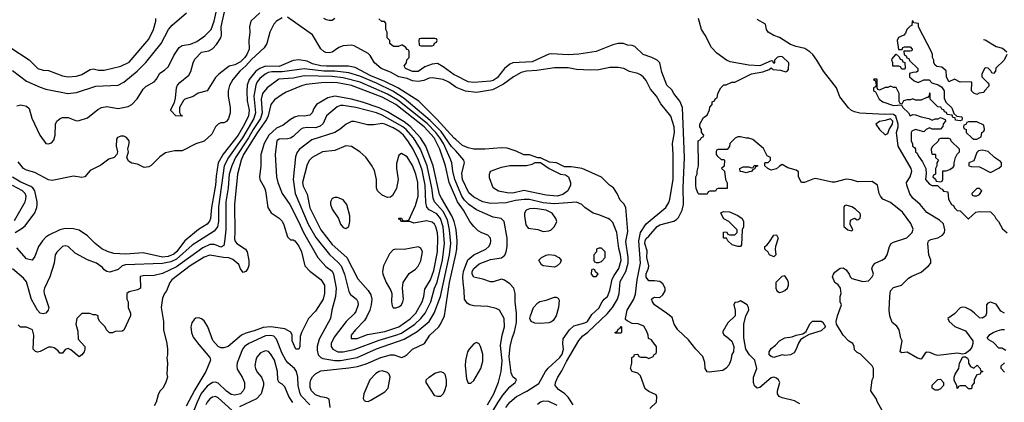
# Model space of a CAD drawing. Header units: inches. Extents: x 1793402 to 1900366, y 320852 to 470679.
# Tile 588 of 604: x 1876862 to 1883949, y 445928 to 448681. Entities that reach past the tile are written whole.
import ezdxf

# ---------------------------------------------------------------- set-up
doc = ezdxf.new("R2010")
doc.units = ezdxf.units.IN
doc.header["$MEASUREMENT"] = 0
doc.layers.add('B8474', color=7, linetype='Continuous')
doc.layers.add('B8484', color=7, linetype='Continuous')

msp = doc.modelspace()

# ---------------------------------------------------------------- linework, layer by layer
at = {"layer": 'B8474', "color": 4}
for points, elevation in [([(1876840.1, 448059.9), (1876870, 448067.7), (1876910, 448059.1), (1876930, 448041), (1876950, 447972), (1877006, 447850), (1877050, 447791), (1877070, 447786.8), (1877090, 447796), (1877106.3, 447813.7), (1877116, 447850), (1877119.3, 447930), (1877129.2, 447950), (1877154, 447970), (1877170, 447977.1), (1877210, 447977.1), (1877270, 447954), (1877290, 447954.8), (1877350, 447974.8), (1877425.1, 448034.9), (1877451.2, 448048.8), (1877490, 448055.3), (1877570, 448042), (1877643.3, 448056.7), (1877669.6, 448070.4), (1877708.1, 448111.9), (1877750, 448182), (1877770, 448200.5), (1877830, 448233.4), (1877846.7, 448253.3), (1877870, 448295.5), (1877902.9, 448317.1), (1877930, 448342.8), (1877948.2, 448371.8), (1877970, 448424), (1878010, 448480.7), (1878030, 448496.3), (1878090, 448505.5), (1878135.8, 448524.2), (1878194.5, 448565.5), (1878240.9, 448610), (1878260.5, 448670), (1878293.3, 448810)], 256), ([(1878590, 448729.3), (1878524.7, 448670), (1878516, 448630), (1878518.8, 448590), (1878510.7, 448530), (1878512.7, 448470), (1878497, 448430), (1878482.4, 448410), (1878450, 448378.4), (1878410, 448357), (1878370, 448346.6), (1878294, 448290), (1878270, 448264), (1878210.5, 448169.5), (1878147.1, 448152.9), (1878110, 448129), (1878051.1, 448108.9), (1878039.6, 448100.4), (1878012, 448050), (1878012.7, 448012.7), (1878018, 447998), (1878032, 447990), (1878030, 447986), (1877986, 447990), (1877948, 448030), (1877975.3, 448084.7), (1877983.1, 448116.9), (1877989.3, 448190), (1877997.2, 448210), (1878014, 448230), (1878078.6, 448281.4), (1878092.5, 448307.5), (1878109.3, 448370), (1878122.7, 448397.3), (1878170, 448447.7), (1878222, 448458), (1878249.6, 448470.4), (1878278.3, 448501.7), (1878309.4, 448550), (1878313.3, 448570), (1878311.2, 448630), (1878340.6, 448759.4)], 252), ([(1876798.4, 448478.4), (1876930, 448391), (1876992, 448330), (1877030, 448318.8), (1877070, 448314.8), (1877170, 448277.3), (1877210, 448270.8), (1877270, 448274.8), (1877310, 448287.3), (1877370, 448322.8), (1877390, 448326.8), (1877430, 448318.8), (1877470, 448318.8), (1877590, 448346.8), (1877650, 448374.8), (1877790, 448541), (1877824, 448610), (1877842, 448670), (1877842, 448690)], 268), ([(1876810, 448314.8), (1876910, 448238), (1877010, 448195.5), (1877050, 448182), (1877209.1, 448150.9), (1877270, 448156.3), (1877410, 448203), (1877569.6, 448210.4), (1877610, 448230.6), (1877706.6, 448310), (1877770, 448374), (1877879.5, 448510), (1877932.3, 448610), (1877959.3, 448640.7), (1878062, 448730)], 264), ([(1878750, 448695.3), (1878710.7, 448669.3), (1878690.7, 448649.3), (1878662.8, 448590), (1878640.5, 448510), (1878621.4, 448478.6), (1878530, 448394.7), (1878490, 448349.7), (1878446.7, 448310), (1878394.9, 448250), (1878372.1, 448207.9), (1878362, 448170), (1878362, 448130), (1878376, 448050), (1878376, 448010), (1878364.7, 447970), (1878350, 447948), (1878330, 447938), (1878310, 447938), (1878290, 447928), (1878272, 447910), (1878243.6, 447856.4), (1878190, 447806), (1878130, 447788.7), (1878030, 447738), (1877976.4, 447736.4), (1877910, 447722), (1877870, 447695.3), (1877807.9, 447632.1), (1877790, 447621.2), (1877756.5, 447616.5), (1877710, 447640.9), (1877667.6, 447647.6), (1877643.6, 447663.6), (1877633.2, 447690), (1877644, 447730), (1877639, 447750), (1877648.7, 447790), (1877648.7, 447810), (1877630, 447833.2), (1877610, 447844), (1877590, 447844), (1877566.4, 447833.6), (1877558, 447822), (1877556, 447770), (1877564.7, 447730), (1877562, 447710), (1877542, 447690), (1877503.5, 447676.5), (1877445.4, 447634.6), (1877370, 447595.3), (1877330.7, 447549.3), (1877310, 447545.2), (1877250, 447555.1), (1877096.4, 447523.6), (1877070, 447528.2), (1876970, 447580.5), (1876910, 447598), (1876889.6, 447610), (1876850, 447657)], 256), ([(1880000, 448196.5), (1879950, 448231.6), (1879910, 448251.6), (1879830, 448262), (1879810, 448259.5), (1879770, 448242.4), (1879730, 448235.8), (1879690, 448240.4), (1879650, 448257.3), (1879589.8, 448269.8), (1879530, 448304), (1879463.7, 448330), (1879414.5, 448370), (1879383.5, 448423.5), (1879370, 448438), (1879270, 448493.6), (1879250, 448497.6), (1879190, 448494), (1879159, 448481), (1879110, 448447.6), (1879090, 448441.6), (1879065.3, 448445.3), (1879050, 448452.3), (1879030, 448472.3), (1878970, 448572.7), (1878790, 448698)], 256), ([(1879131.1, 448688.9), (1879110, 448675.3), (1879090, 448675.3), (1879070, 448679), (1879050, 448689.2)], 252), ([(1880000, 448278.7), (1879990, 448283.6), (1879910, 448342.7), (1879870, 448365.2), (1879830, 448361.2), (1879778, 448342), (1879730, 448307), (1879690, 448307), (1879638, 448330), (1879628, 448350), (1879646, 448370), (1879647.3, 448392.7), (1879666, 448410), (1879666, 448450), (1879662, 448462), (1879650, 448466), (1879640.4, 448480.4), (1879616.4, 448496.4), (1879610, 448498), (1879587.3, 448487.3), (1879552.7, 448487.3), (1879526, 448510), (1879526, 448530), (1879506, 448550), (1879506, 448590), (1879498, 448610), (1879496.4, 448656.4), (1879487.3, 448667.3), (1879468.4, 448668.4), (1879447.3, 448687.3)], 252), ([(1880000, 447736.2), (1879970, 447769.6), (1879895.8, 447875.8), (1879816.7, 447956.7), (1879630, 448113.3), (1879547.8, 448167.8), (1879430, 448224.8), (1879310, 448274.8), (1879230, 448299.3), (1879130.7, 448310.7), (1879050, 448311.6), (1878910, 448328.4), (1878750, 448305.3), (1878675.3, 448304.8), (1878650, 448300.5), (1878627.7, 448290), (1878590, 448258), (1878570, 448232.7), (1878560.3, 448210), (1878547.6, 448130), (1878559.6, 448010), (1878547.9, 447970), (1878466, 447830), (1878364, 447690), (1878332.9, 447630), (1878293.3, 447333.3), (1878293.1, 447230), (1878286.4, 447190), (1878261.3, 447158.7), (1878102.2, 447057.8), (1877990, 446956.8), (1877950, 446938.2), (1877890, 446926.9), (1877622, 446918), (1877598, 446910), (1877570, 446884), (1877510, 446864), (1877490, 446868.7), (1877470, 446882), (1877457.5, 446897.5), (1877415.3, 446930), (1877350, 446953.2), (1877261.5, 447001.5), (1877210, 447048.7), (1877190, 447054), (1877170, 447048), (1877130, 447008), (1877118, 446990), (1877110.8, 446930), (1877078.8, 446830), (1877041, 446750), (1877036, 446730), (1877038.8, 446710), (1877070.5, 446610), (1877067.3, 446590), (1877050, 446569.4), (1877030, 446563.7), (1877010, 446569.2), (1876989.2, 446590), (1876947.5, 446667.5), (1876910, 446795.3), (1876890, 446822), (1876810, 446888.7)], 268), ([(1880000, 447818.7), (1879990, 447827.3), (1879864.8, 447964.8), (1879734.5, 448094.5), (1879583.6, 448190), (1879490, 448237.1), (1879390, 448278), (1879275.8, 448335.8), (1879227.2, 448347.3), (1879070, 448346.2), (1879030, 448349.8), (1878970, 448364.4), (1878930, 448381.3), (1878870, 448392), (1878830, 448387.8), (1878730, 448344.5), (1878630, 448346.2), (1878590, 448329.7), (1878560.3, 448310), (1878513.1, 448250), (1878498.9, 448210), (1878495.8, 448164.2), (1878498, 448098), (1878512.6, 448030), (1878509.1, 447990), (1878480.2, 447930), (1878433.8, 447850), (1878326.2, 447713.8), (1878290.2, 447649.8), (1878274.6, 447554.6), (1878270.2, 447490), (1878242.8, 447330), (1878234.9, 447250), (1878228.8, 447231.2), (1878210.2, 447209.8), (1878149, 447171), (1878050.2, 447089.8), (1877990, 447011.5), (1877970, 446994.3), (1877930, 446976), (1877890, 446972.1), (1877750, 447002.4), (1877625.1, 446994.9), (1877539.3, 446999.3), (1877492.8, 447012.8), (1877453.3, 447033.3), (1877404, 447070), (1877350, 447125.2), (1877290, 447166), (1877250, 447175.1), (1877190, 447178), (1877150, 447169.4), (1877071, 447130), (1877050, 447115.1), (1877024.9, 447090), (1876997.3, 447050), (1876970, 446978), (1876950.5, 446949.5), (1876910, 446961.2), (1876840.2, 447040.2)], 264), ([(1880000, 447515.3), (1879993.7, 447530), (1879978.5, 447590), (1879971.3, 447650), (1879961.1, 447681.1), (1879910.9, 447790), (1879886.6, 447830), (1879857.6, 447870), (1879794.7, 447934.7), (1879582.3, 448102.3), (1879510, 448145.8), (1879312.1, 448232.1), (1879190, 448263.5), (1879110, 448272.8), (1878910, 448276.4), (1878830, 448260.5), (1878726.6, 448253.4), (1878644, 448190), (1878610.3, 448149.7), (1878598.9, 448110), (1878606.7, 448010), (1878593.8, 447970), (1878541.8, 447890), (1878509.1, 447830), (1878413.8, 447690), (1878387.4, 447630), (1878369, 447570), (1878361.5, 447470), (1878346.5, 447370), (1878344.6, 447170), (1878336.7, 447083.3), (1878330, 447055.3), (1878310, 447044.5), (1878263.6, 447063.6), (1878230, 447064.2), (1878181, 447039), (1877990, 446903.5), (1877890, 446854), (1877830, 446839.5), (1877750, 446837.2), (1877728, 446832), (1877731, 446749), (1877710, 446738), (1877650, 446722), (1877632, 446710), (1877632, 446670), (1877642, 446650), (1877642, 446610), (1877658, 446570), (1877658, 446550), (1877610, 446446), (1877599.6, 446440.4), (1877550, 446438), (1877530, 446428), (1877508.4, 446428.4), (1877486, 446450), (1877478, 446470), (1877438, 446510), (1877426, 446530), (1877426, 446550), (1877410, 446558), (1877390, 446558), (1877367.3, 446567.3), (1877310, 446566), (1877274, 446530), (1877264.7, 446490), (1877279.8, 446439.8), (1877282.8, 446382.8), (1877331.3, 446330), (1877331.3, 446310), (1877324.7, 446290), (1877310, 446268.7), (1877290, 446255.3), (1877230, 446306), (1877210, 446315.3), (1877190, 446308.7), (1877170, 446282), (1877150, 446282), (1877138, 446298), (1877110, 446319), (1877090, 446325.2), (1877070, 446325.2), (1877010, 446294), (1876989.2, 446289.2), (1876974.6, 446294.6), (1876958, 446310), (1876964, 446410), (1876954, 446450), (1876910, 446468.7), (1876868.4, 446468.4), (1876850, 446486)], 272), ([(1880000, 447398.8), (1879952.1, 447510), (1879925.3, 447630), (1879886.2, 447750), (1879843.9, 447830), (1879772.4, 447910), (1879568, 448070), (1879470, 448123.5), (1879250, 448206.2), (1879150, 448227.4), (1879110, 448229.8), (1879032.7, 448227.3), (1878924.6, 448215.4), (1878890, 448205.6), (1878779.9, 448160.1), (1878750, 448143.7), (1878696.1, 448103.9), (1878668.5, 448071.5), (1878650.3, 447990), (1878637.7, 447962.3), (1878570, 447866.3), (1878472.4, 447710), (1878455.6, 447670), (1878430.3, 447569.7), (1878408.6, 447351.4), (1878410.4, 447150), (1878407, 447107), (1878410.6, 447090), (1878424, 447070), (1878486, 447030), (1878498.8, 447010), (1878511.1, 446948.9), (1878511.1, 446911.1), (1878504.7, 446890), (1878490, 446868), (1878470, 446862), (1878450, 446888), (1878438.6, 446918.6), (1878396.3, 446956.3), (1878367.8, 446967.8), (1878329.7, 446969.7), (1878230, 446987.3), (1878190, 446973.3), (1878088, 446910), (1877955.5, 446810), (1877942, 446790), (1877918.8, 446730), (1877902.8, 446710), (1877890, 446678), (1877880.7, 446610), (1877896, 446510), (1877896, 446450), (1877921, 446350), (1877926, 446310), (1877926, 446270), (1877921, 446250), (1877924.7, 446210), (1877921, 446130), (1877924.7, 446110), (1877910, 446066), (1877891.3, 446030), (1877871.1, 446008.9), (1877858, 445982), (1877844.7, 445930), (1877830, 445902)], 276), ([(1880000, 447181.5), (1879988.6, 447230), (1879973.1, 447270), (1879896.6, 447396.6), (1879884.2, 447424.2), (1879837.6, 447630), (1879784.2, 447770), (1879747.2, 447830), (1879672.1, 447912.1), (1879630, 447944.8), (1879510, 448018.7), (1879450, 448047.7), (1879330, 448088.6), (1879250, 448108.5), (1879130, 448129.7), (1879080.6, 448119.4), (1878998.8, 448070), (1878978.8, 448041.2), (1878966, 448010), (1878950, 447994), (1878910, 447986.6), (1878870, 447989.4), (1878839.9, 447980.1), (1878810, 447963.7), (1878757.2, 447922.8), (1878710, 447899.7), (1878656, 447850), (1878622.4, 447790), (1878598, 447710), (1878596.3, 447630), (1878587.3, 447550), (1878590.7, 447530), (1878624, 447470), (1878630.6, 447450), (1878646.8, 447330), (1878670.6, 447290.6), (1878730, 447254), (1878750, 447230.8), (1878763.7, 447203.7), (1878790, 447118), (1878810, 447098), (1878830, 447098), (1878842, 447090), (1878870, 447051.3), (1878890.7, 447010), (1878914, 446910), (1878950, 446870.7), (1879030, 446810.8), (1879056.3, 446770), (1879054.9, 446710), (1879045.5, 446670), (1878990, 446584), (1878941, 446530), (1878891, 446430), (1878879.6, 446400.4), (1878878, 446330), (1878871, 446310), (1878849.2, 446310), (1878824, 446370), (1878822, 446410), (1878812.5, 446432.5), (1878770, 446457.2), (1878670, 446471.1), (1878613.9, 446466.1), (1878550, 446442), (1878490, 446426), (1878459.1, 446410), (1878361, 446330), (1878330, 446319.3), (1878310, 446319), (1878290, 446328.7), (1878251.9, 446371.9), (1878216.2, 446470), (1878190, 446515.1), (1878170, 446529.3), (1878150, 446536), (1878130, 446532.7), (1878116.7, 446523.3), (1878099.9, 446500.1), (1878092.7, 446470), (1878098.4, 446430), (1878110, 446396), (1878150, 446342.8), (1878230.7, 446250.7), (1878234.8, 446230), (1878202, 446150), (1878121.8, 446018.2), (1878059.3, 445900.7)], 284), ([(1876829.5, 447150), (1876880.1, 447179.9), (1876901.4, 447198.6), (1876969.6, 447290.4), (1876985.1, 447330), (1876987.6, 447350), (1876987.6, 447370), (1876969.6, 447450), (1876957, 447470), (1876941.5, 447481.5), (1876870, 447511.1), (1876810, 447548.3)], 264), ([(1876823.6, 447236.4), (1876900.9, 447370), (1876907, 447390), (1876907.3, 447410), (1876900.7, 447430), (1876880.9, 447450), (1876810, 447487.6)], 268), ([(1879096, 445890), (1879088.7, 445950), (1879070, 445959.3), (1879030, 445967), (1878990, 445982), (1878960.9, 446010), (1878953.4, 446033.4), (1878951.8, 446070), (1878956.2, 446090), (1878968.1, 446111.9), (1878990, 446134), (1879030, 446155.5), (1879230, 446174.9), (1879293.9, 446186.1), (1879356.1, 446203.9), (1879462, 446250), (1879530, 446270.5), (1879554, 446270), (1879610, 446251.3), (1879630, 446258), (1879650, 446271.3), (1879690, 446311), (1879775.3, 446350), (1879812.7, 446410), (1879877.6, 446470), (1879891.5, 446490), (1879918.7, 446550), (1879956.4, 446790), (1880000, 446990.5)], 284), ([(1878950, 445909.4), (1878891.1, 445971.1), (1878880.7, 445990), (1878867, 446050), (1878864.5, 446110), (1878855.1, 446150), (1878839.3, 446170), (1878791.3, 446211.3), (1878778, 446230), (1878750, 446279), (1878710, 446381.2), (1878690, 446403.7), (1878670, 446409.6), (1878630, 446405.6), (1878510, 446352), (1878480.7, 446330), (1878464.9, 446310), (1878428, 446212), (1878424, 446190), (1878425.8, 446165.8), (1878464, 446110), (1878479.1, 446070), (1878479.1, 446030), (1878470.7, 446010), (1878450.8, 445990), (1878410, 445979.5), (1878384.9, 445984.9), (1878350, 446007), (1878290, 446066.6), (1878272, 446072), (1878250, 446069.5), (1878210, 446043.7), (1878168.2, 445991.8), (1878138.7, 445930), (1878090.4, 445810)], 288), ([(1878827.5, 445927.5), (1878799.6, 445970), (1878770, 446039), (1878750, 446059), (1878728.7, 446070), (1878719, 446090), (1878718, 446150), (1878695.1, 446230), (1878670, 446274), (1878653.6, 446293.6), (1878630, 446299.3), (1878595.2, 446284.8), (1878568.4, 446251.6), (1878560.5, 446230), (1878553.4, 446190), (1878558, 446170), (1878570, 446146), (1878601, 446110), (1878616, 446070), (1878616, 446050), (1878598.8, 445990), (1878566.2, 445953.8), (1878444.7, 445895.3)], 292), ([(1878390, 445868.7), (1878290, 445960.9), (1878270, 445969.3), (1878250, 445966), (1878230, 445952.7), (1878210, 445929), (1878202.4, 445910)], 292)]:
    msp.add_lwpolyline(points, dxfattribs=dict(at, elevation=elevation))
for points, elevation in [([(1879850, 448546), (1879750, 448546), (1879738, 448542), (1879734, 448530), (1879738, 448498), (1879750, 448494), (1879830, 448494), (1879842, 448498), (1879847.3, 448512.7), (1879862, 448518), (1879866, 448530), (1879862, 448542)], 252), ([(1879190, 448064.2), (1879170, 448062.9), (1879147.1, 448052.9), (1879071, 447990), (1879046.9, 447933.1), (1879024.8, 447915.2), (1878990, 447903.5), (1878930, 447905.6), (1878900.3, 447899.7), (1878882.8, 447890), (1878830, 447841.2), (1878810, 447829.2), (1878790, 447822.7), (1878730, 447821.2), (1878711.3, 447810), (1878699.3, 447710), (1878710.6, 447550.6), (1878720.7, 447510), (1878750.6, 447430.6), (1878805.5, 447350), (1878868.4, 447230), (1878903.7, 447150), (1879008, 446970), (1879066, 446906), (1879110, 446870.7), (1879119.3, 446850), (1879138.4, 446750), (1879134.9, 446690), (1879107.7, 446590), (1879099.1, 446530), (1879018, 446382), (1879003, 446330), (1879003.4, 446303.4), (1879010.7, 446270), (1879030, 446250.7), (1879043.9, 446243.9), (1879130, 446228.7), (1879170, 446228.9), (1879290, 446250.3), (1879430, 446311.7), (1879630, 446382), (1879723.5, 446436.5), (1879809.6, 446510), (1879844.2, 446570), (1879889.8, 446690.2), (1879955.3, 446990), (1879965.3, 447070), (1879956.4, 447170), (1879940, 447240), (1879910, 447300.5), (1879846.3, 447370), (1879837.2, 447397.3), (1879828.6, 447470), (1879795, 447630), (1879747.1, 447750), (1879697.2, 447830), (1879644, 447890), (1879619.7, 447910), (1879470, 447994.8), (1879430, 448009.6), (1879282, 448050)], 288), ([(1879270, 447949.3), (1879250, 447949), (1879210.7, 447929.3), (1879167.9, 447892.1), (1879130.5, 447869.5), (1878964.7, 447815.3), (1878872.3, 447747.7), (1878856.1, 447723.9), (1878846.6, 447693.4), (1878830.3, 447530), (1878844.9, 447430), (1878938.7, 447210), (1878993.6, 447113.6), (1879091.4, 446991.4), (1879154.8, 446934.8), (1879174.4, 446910), (1879199.5, 446850), (1879230, 446724.7), (1879243.8, 446703.8), (1879284.7, 446670), (1879294.8, 446650), (1879298.8, 446630), (1879282, 446582), (1879270, 446564), (1879210.4, 446509.7), (1879124.2, 446395.8), (1879103.8, 446350), (1879103, 446330), (1879114.8, 446310), (1879152.3, 446292.3), (1879190.4, 446290.4), (1879270, 446307.2), (1879450, 446376), (1879569.2, 446410), (1879610, 446426.5), (1879705.1, 446490), (1879750, 446530.4), (1879780.5, 446570), (1879820.5, 446650), (1879848.3, 446750), (1879867, 446793), (1879904.5, 446950), (1879919.8, 447070), (1879910.8, 447190), (1879889.7, 447250), (1879863.3, 447283.3), (1879810, 447311.8), (1879791.2, 447331.2), (1879784.4, 447364.4), (1879779.2, 447490), (1879758.2, 447598.2), (1879732.4, 447670), (1879694.7, 447750), (1879655.8, 447810), (1879623, 447850), (1879590, 447878.9), (1879550, 447904), (1879490, 447929.7), (1879470, 447933), (1879410, 447925.1), (1879364.8, 447924.8)], 292), ([(1879210, 447772.3), (1879130, 447739.3), (1879042, 447730), (1878966, 447690), (1878946.8, 447670), (1878930, 447638), (1878897.1, 447510), (1878902.9, 447482.9), (1878930, 447424.7), (1878950, 447326.8), (1879028.5, 447170), (1879110, 447063.8), (1879215.5, 446970), (1879295.3, 446815.3), (1879370, 446733.4), (1879390, 446701), (1879397, 446670), (1879392.2, 446630), (1879381.3, 446590), (1879359, 446541), (1879343.1, 446516.9), (1879278.8, 446450), (1879246.8, 446410), (1879247.5, 446387.5), (1879290, 446388), (1879364.7, 446415.3), (1879490, 446436.9), (1879589.8, 446470.2), (1879671.5, 446528.5), (1879712.8, 446570), (1879759.7, 446650), (1879770.9, 446689.1), (1879776.9, 446743.1), (1879818.9, 446810), (1879843.6, 446876.4), (1879869.8, 447010), (1879872.1, 447112.1), (1879868.4, 447148.5), (1879857.4, 447190), (1879847, 447210), (1879830, 447225.1), (1879790, 447233.6), (1879698, 447218), (1879670, 447228), (1879610, 447228), (1879602, 447242), (1879590, 447246), (1879590, 447252), (1879610, 447252), (1879618, 447238), (1879630, 447234), (1879662, 447238), (1879710, 447344.7), (1879729.7, 447410), (1879726.3, 447510), (1879712.8, 447570), (1879690, 447632.7), (1879650, 447694), (1879610, 447718), (1879590, 447706), (1879574.4, 447645.6), (1879574, 447610), (1879585.5, 447530), (1879573.5, 447466.5), (1879544.5, 447415.5), (1879530, 447404), (1879510, 447401.2), (1879470, 447417.2), (1879437.2, 447450), (1879429.4, 447470), (1879429.3, 447530), (1879414.8, 447594.8), (1879393.8, 447633.8), (1879351.9, 447691.9), (1879309, 447730), (1879250, 447769.3)], 296), ([(1879150, 447401.2), (1879130, 447401.2), (1879110, 447393.2), (1879098.8, 447370), (1879098.8, 447350), (1879110, 447318), (1879156, 447250), (1879171.3, 447210), (1879190, 447186), (1879210, 447178), (1879230, 447192), (1879237.2, 447230), (1879237.2, 447270), (1879215.1, 447350), (1879190, 447384), (1879178, 447390)], 304), ([(1879730, 447046.6), (1879630, 447027.6), (1879570, 447029.4), (1879550, 447025.2), (1879523.8, 446996.2), (1879480.5, 446910), (1879472.7, 446870), (1879476.4, 446850), (1879498.4, 446790), (1879532.3, 446732.3), (1879539.1, 446710), (1879537.1, 446650), (1879541.6, 446621.6), (1879550, 446606.8), (1879570, 446607.3), (1879590, 446614), (1879609.2, 446630), (1879619.5, 446650), (1879623.7, 446670), (1879616.2, 446750), (1879622, 446790), (1879666.1, 446853.9), (1879710, 446886.4), (1879730, 446908), (1879750, 446946), (1879760.7, 447010), (1879750, 447037.2)], 304), ([(1879470, 446154), (1879450, 446149.3), (1879424.7, 446135.3), (1879382, 446090), (1879339.1, 445990), (1879334.8, 445954.8), (1879341.4, 445941.4), (1879350, 445936), (1879370, 445934.8), (1879390, 445944), (1879490, 446002.8), (1879512.7, 446030), (1879529, 446110), (1879522, 446130), (1879510, 446142)], 284), ([(1879869, 445969), (1879850, 445975.3), (1879788, 446070), (1879788, 446090), (1879808.7, 446110), (1879850, 446138.8), (1879890, 446150.7), (1879910, 446142.8), (1879920.7, 446130), (1879930.4, 446090), (1879930.3, 446049.7), (1879919.3, 446010), (1879910, 445989.2), (1879890, 445969.3)], 276)]:
    msp.add_lwpolyline(points, close=True, dxfattribs=dict(at, elevation=elevation))
at = {"layer": 'B8484', "color": 4}
for points, elevation in [([(1883068.4, 445868.4), (1883033.6, 445933.6), (1883029, 445950), (1882989, 446010), (1882998, 446090), (1883006, 446110), (1883008, 446170), (1882998, 446190), (1882914.6, 446274.6), (1882890, 446286), (1882870, 446306), (1882868, 446330), (1882858, 446350), (1882828.9, 446368.9), (1882788, 446410), (1882742, 446490), (1882739, 446510), (1882748.7, 446550), (1882778, 446630), (1882768, 446650), (1882768.4, 446688.4), (1882774, 446710), (1882769, 446750), (1882753.2, 446773.2), (1882729, 446790), (1882713.2, 446830), (1882719, 446850), (1882730, 446864.7), (1882766.8, 446893.2), (1882790, 446896), (1882810, 446882), (1882831, 446850), (1882838, 446830), (1882850, 446818), (1882930, 446796), (1882970, 446802), (1882998, 446830), (1883008, 446850), (1882995.3, 446890), (1883002, 446910), (1883018, 446930), (1883068, 446950), (1883090, 446964.7), (1883105.2, 446990), (1883122.7, 447050), (1883134, 447070), (1883150, 447080.7), (1883247.5, 447112.5), (1883285.2, 447150), (1883293.2, 447173.2), (1883275.5, 447215.5), (1883216.9, 447296.9), (1883130, 447366), (1883075.3, 447390), (1883058, 447410), (1883048, 447430), (1883035.3, 447490), (1882996.5, 447516.5), (1882893.6, 447513.6), (1882849.3, 447529.3), (1882810, 447532.7), (1882730, 447512.3), (1882710, 447512.3), (1882590, 447537.2), (1882570, 447534), (1882510, 447508.7), (1882490, 447509), (1882468, 447550), (1882467.3, 447587.3), (1882450, 447598), (1882390, 447615.3), (1882350, 447638), (1882330, 447628), (1882310, 447608.7), (1882290, 447602), (1882270, 447598), (1882246, 447610), (1882226, 447630), (1882226, 447650), (1882230, 447654), (1882250, 447654), (1882258, 447662), (1882266, 447670), (1882266, 447690), (1882242, 447702), (1882214.6, 447754.6), (1882138, 447818), (1882110, 447828.7), (1882090, 447829), (1882050, 447839), (1882030, 447839), (1882010.9, 447829.1), (1881974, 447790), (1881971.3, 447768.7), (1881952.7, 447747.3), (1881890, 447746), (1881878, 447742), (1881874, 447730), (1881874, 447710), (1881882, 447702), (1881910, 447674), (1881930, 447674), (1881934, 447670), (1881932, 447628), (1881914, 447610), (1881934, 447590), (1881942, 447530), (1881952.7, 447507.3), (1881952.7, 447467.3), (1881890, 447466), (1881878, 447462), (1881870, 447446), (1881830, 447446), (1881818, 447442), (1881810, 447426), (1881750, 447426), (1881746, 447430), (1881730, 447466), (1881729, 447490), (1881729.3, 447550.7), (1881738, 447570), (1881738, 447590), (1881748.7, 447630), (1881746, 447810), (1881762, 447818), (1881770, 447834), (1881782, 447838), (1881786, 447850), (1881768.4, 447868.4), (1881768, 447890), (1881758, 447910), (1881758, 447930), (1881783.1, 447976.9), (1881810, 447994), (1881827.3, 448032.7), (1881828.4, 448051.6), (1881846, 448070), (1881846, 448090), (1881862, 448098), (1881870, 448114), (1881882, 448118), (1881886, 448150), (1881908, 448190), (1881930, 448212), (1881947.3, 448212.7), (1881988.4, 448231.6), (1882010, 448232), (1882130, 448292), (1882210, 448304.7), (1882256.4, 448323.6), (1882270, 448334), (1882283.6, 448323.6), (1882336.9, 448316.9), (1882375.3, 448304.7), (1882386, 448310), (1882396.4, 448323.6), (1882398, 448370), (1882353.2, 448413.2), (1882330, 448415.3), (1882314, 448410), (1882294, 448390), (1882294, 448370), (1882290, 448366), (1882282, 448382), (1882270, 448386), (1882190, 448348), (1882110, 448353.2), (1881976.6, 448376.6), (1881950, 448389.2), (1881879.3, 448439.3), (1881841.5, 448481.5), (1881796, 448570), (1881769.6, 448609.6), (1881746.6, 448690)], 248), ([(1883948.9, 446568.9), (1883924.1, 446584.1), (1883890, 446634), (1883850, 446648.7), (1883830, 446642), (1883821, 446630), (1883820.7, 446570), (1883813.2, 446546.8), (1883790, 446534), (1883770, 446535.3), (1883735.3, 446570), (1883708, 446590), (1883670, 446609), (1883647.3, 446612.7), (1883630, 446608.7), (1883590, 446564), (1883542, 446530), (1883551.3, 446510), (1883592.8, 446472.8), (1883670, 446442.8), (1883721, 446370), (1883722.8, 446350), (1883715.9, 446324.1), (1883699.1, 446300.9), (1883670, 446278), (1883650, 446275.3), (1883610, 446282.7), (1883470, 446264), (1883450, 446268.7), (1883412.7, 446287.3), (1883390, 446288), (1883379.6, 446280.4), (1883350, 446238), (1883324.7, 446244.7), (1883250, 446288.7), (1883210, 446284), (1883198, 446290), (1883214, 446370), (1883204, 446390), (1883192.3, 446450), (1883175.6, 446475.6), (1883141, 446501), (1883125.1, 446550), (1883120.7, 446590), (1883123.6, 446690), (1883129.6, 446730), (1883150, 446753.4), (1883208.7, 446770), (1883259.3, 446820.7), (1883284.1, 446835.9), (1883350, 446864), (1883404, 446910), (1883419, 446930), (1883419, 446950), (1883406, 446990), (1883397.2, 447070), (1883402, 447090), (1883420.2, 447099.8), (1883470, 447110.8), (1883504, 447130), (1883518.4, 447150), (1883521.6, 447170), (1883510, 447212.7), (1883482, 447238), (1883390, 447292.7), (1883342, 447350), (1883290, 447397), (1883268.6, 447428.6), (1883246, 447490), (1883244.2, 447510), (1883271, 447550), (1883282.4, 447590), (1883277.8, 447610), (1883185.6, 447770), (1883172.2, 447870), (1883183.7, 447910), (1883184.1, 447930), (1883167, 447987), (1883150, 447999.2), (1883130, 448001.4), (1883090, 447997.8), (1882908.3, 448008.3), (1882870, 448018), (1882848.7, 448028.7), (1882827.6, 448047.6), (1882764.9, 448124.9), (1882741.1, 448190), (1882646.6, 448310), (1882599.5, 448390), (1882569.5, 448430), (1882549.7, 448449.7), (1882512.5, 448472.5), (1882450, 448487.6), (1882410, 448502.9), (1882330, 448552.3), (1882290, 448566), (1882249, 448590), (1882236, 448610), (1882228.9, 448648.9), (1882170, 448682)], 244), ([(1883966, 448430), (1883948, 448390), (1883887.3, 448332.7), (1883886, 448310), (1883870, 448294), (1883858, 448298), (1883852.7, 448312.7), (1883832.7, 448332.7), (1883810, 448334), (1883806, 448330), (1883788, 448290), (1883788, 448270), (1883830, 448226), (1883836.4, 448216.4), (1883836.4, 448203.6), (1883806, 448170), (1883802, 448158), (1883768.4, 448151.6), (1883750, 448142), (1883730, 448152), (1883712, 448170), (1883714, 448230), (1883710, 448234), (1883631.6, 448231.6), (1883590, 448252), (1883550, 448234), (1883532, 448270), (1883530, 448314), (1883499.6, 448339.6), (1883463.6, 448343.6), (1883450, 448354), (1883442, 448370), (1883442, 448390), (1883432, 448410), (1883432, 448430), (1883424.7, 448450), (1883332, 448630), (1883330, 448654), (1883298, 448658), (1883290, 448672), (1883286, 448670), (1883282, 448638), (1883270, 448634), (1883246, 448610), (1883236.4, 448583.6), (1883226, 448570), (1883187.3, 448552.7), (1883178, 448530), (1883187.3, 448467.3), (1883214, 448466), (1883218, 448482), (1883230, 448486), (1883270, 448486), (1883286, 448470), (1883282, 448458), (1883270, 448454), (1883226, 448454), (1883227.3, 448427.3), (1883242, 448422), (1883247.3, 448407.3), (1883262, 448402), (1883267.3, 448387.3), (1883326, 448330), (1883326, 448310), (1883316.4, 448303.6), (1883290, 448302), (1883267.3, 448292.7), (1883266, 448270), (1883300.2, 448240.2), (1883329, 448229), (1883370, 448248), (1883407.3, 448247.3), (1883427.3, 448227.3), (1883472.9, 448212.9), (1883497.2, 448197.2), (1883515.3, 448170), (1883516.4, 448116.4), (1883527.3, 448087.3), (1883570, 448046), (1883586, 448006), (1883606, 447986), (1883642, 447982), (1883646, 447970), (1883642, 447958), (1883630, 447954), (1883598, 447958), (1883594, 447974), (1883578, 447978), (1883574, 447994), (1883538, 447998), (1883532.7, 448012.7), (1883518, 448018), (1883512.7, 448032.7), (1883498, 448038), (1883492.7, 448052.7), (1883470, 448054), (1883414, 448110), (1883414, 448150), (1883410, 448154), (1883407.3, 448132.7), (1883398, 448122), (1883390, 448122), (1883350, 448102), (1883310, 448102), (1883290, 448112), (1883274.6, 448105.4), (1883250, 448104.7), (1883224, 448096), (1883210, 448074), (1883198, 448078), (1883192.7, 448092.7), (1883190.9, 448150.9), (1883170, 448192), (1883150, 448192), (1883130, 448202), (1883110, 448194), (1883090, 448194), (1883050, 448174), (1883038, 448178), (1883034, 448190), (1883034, 448250), (1883030, 448254), (1883010, 448254), (1883006, 448250), (1883022, 448242), (1883026, 448210), (1883022, 448198), (1883006, 448190), (1883006, 448170), (1883022, 448162), (1883048.7, 448110), (1883075.3, 448090), (1883150, 448064.2), (1883208.4, 448068.4), (1883218, 448050), (1883258, 448010), (1883270, 447988), (1883290, 447998), (1883310, 447995.3), (1883350, 447981.2), (1883406, 447970), (1883430, 447958), (1883450, 447968), (1883471.6, 447968.4), (1883490, 447978), (1883522, 447962), (1883526, 447950), (1883508.4, 447931.6), (1883507.3, 447912.7), (1883490, 447894), (1883430, 447894), (1883410, 447902), (1883386, 447890), (1883370, 447874), (1883309, 447891), (1883282, 447878), (1883278, 447870), (1883278, 447810), (1883287.3, 447787.3), (1883288, 447770), (1883302, 447762), (1883308.4, 447748.4), (1883309, 447730), (1883320.4, 447720.4), (1883330, 447698), (1883359.3, 447659.3), (1883383.7, 447610), (1883386.8, 447573.2), (1883382, 447530), (1883410, 447498), (1883430, 447488.7), (1883467.3, 447487.3), (1883490, 447466), (1883502, 447462), (1883510, 447446), (1883542, 447442), (1883548, 447390), (1883568.7, 447350), (1883583.1, 447343.1), (1883590, 447328), (1883610, 447308), (1883630, 447306), (1883688.4, 447248.4), (1883691.6, 447248.4), (1883743.6, 447296.4), (1883770, 447302), (1883850, 447298), (1883878, 447270), (1883888, 447250), (1883908, 447230), (1883936.4, 447176.4), (1883968.4, 447148.4)], 236), ([(1882476, 445916), (1882438.6, 445938.6), (1882350, 445959), (1882329.3, 445969.3), (1882317.2, 445990), (1882316, 446010), (1882332.7, 446070), (1882324, 446090), (1882310, 446101.2), (1882290, 446109), (1882270, 446104), (1882190, 446035.3), (1882168.7, 446028.7), (1882150, 446046), (1882144, 446070), (1882144, 446110), (1882168.4, 446171.6), (1882152.3, 446232.3), (1882115.3, 446270), (1882089, 446310), (1882072.9, 446392.9), (1882074, 446490), (1882088.7, 446550), (1882108.7, 446590), (1882108, 446610), (1882098, 446630), (1882050, 446658), (1882031.6, 446648.4), (1882010, 446646), (1882002, 446630), (1882011.6, 446588.4), (1882012, 446550), (1881959.6, 446500.4), (1881923.6, 446436.4), (1881922, 446430), (1881930, 446414), (1881950, 446402), (1881987.1, 446367.1), (1882002.8, 446330), (1881998.8, 446290), (1881988.5, 446271.5), (1881980.7, 446230), (1881965.2, 446194.8), (1881947.5, 446172.5), (1881922, 446158), (1881824, 446144), (1881810, 446148), (1881795.3, 446170), (1881793.6, 446213.6), (1881778.6, 446258.6), (1881729, 446310), (1881676.5, 446376.5), (1881598, 446450), (1881572.3, 446490), (1881557, 446537), (1881517.2, 446570), (1881429.7, 446629.7), (1881417.2, 446650), (1881409.2, 446670), (1881420.2, 446679.8), (1881430, 446684.7), (1881470, 446682.8), (1881490, 446700.7), (1881506.6, 446730), (1881506.6, 446750), (1881490, 446781.2), (1881470, 446796), (1881430, 446802.7), (1881390, 446802), (1881370, 446828), (1881370, 446852), (1881387.5, 446892.5), (1881389.6, 446910), (1881376.2, 446970), (1881377, 447017), (1881360.5, 447070), (1881363.6, 447090), (1881370, 447106), (1881390, 447122.8), (1881450, 447192.7), (1881470, 447206), (1881569.6, 447230.4), (1881590, 447242.8), (1881602.5, 447257.5), (1881629.4, 447310), (1881639.5, 447350), (1881636.9, 447470), (1881647.6, 447690), (1881632.3, 448050), (1881613.8, 448093.8), (1881570, 448148.7), (1881555.5, 448175.5), (1881519, 448210), (1881483.2, 448303.2), (1881468.7, 448370), (1881449.3, 448389.3), (1881412, 448408), (1881348.7, 448430), (1881290, 448488.7), (1881270, 448495.3), (1881236.4, 448496.4), (1881208.4, 448508.4), (1881170, 448508.7), (1881130, 448499), (1881010, 448452.7), (1880887.3, 448432.7), (1880810, 448427.3), (1880690, 448436), (1880670, 448432.3), (1880550, 448378), (1880410, 448369.5), (1880390, 448360.9), (1880350.3, 448329.7), (1880298.2, 448261.8), (1880270, 448244.2), (1880250, 448239.6), (1880130, 448229.7), (1880090, 448234.5), (1880000, 448278.7)], 252), ([(1883799.5, 448537.8), (1883810, 448535.3), (1883890, 448488.7), (1883936.4, 448476.4), (1883966, 448450)], 236), ([(1881396.4, 445883.6), (1881446, 445930), (1881447.3, 445967.3), (1881442, 445982), (1881390, 446006), (1881364.7, 446024.7), (1881330, 446118), (1881310, 446138), (1881269.1, 446149.1), (1881259, 446170), (1881268.7, 446210), (1881268, 446250), (1881282, 446258), (1881287.3, 446272.7), (1881310, 446274), (1881318, 446258), (1881332.7, 446252.7), (1881370, 446252), (1881390, 446242), (1881422, 446258), (1881428, 446272), (1881442, 446278), (1881446, 446290), (1881446, 446330), (1881430, 446346), (1881410, 446378), (1881387.3, 446387.3), (1881386, 446410), (1881376.4, 446436.4), (1881354.6, 446474.6), (1881313.6, 446493.6), (1881270, 446495.3), (1881234.6, 446514.6), (1881223.1, 446523.1), (1881222, 446530), (1881234, 446590), (1881282, 446670), (1881293.4, 446706.6), (1881305.1, 446810), (1881329.8, 446930), (1881318.2, 447090), (1881329.9, 447150.1), (1881370, 447212.7), (1881513.2, 447330), (1881533.8, 447366.2), (1881540.9, 447390), (1881565.1, 447530), (1881565.1, 447710), (1881559.5, 447790), (1881574.5, 447870), (1881571.8, 447910), (1881547.9, 447987.9), (1881475.3, 448075.3), (1881446, 448130), (1881401.6, 448181.6), (1881370, 448244), (1881350, 448269.2), (1881330, 448285.2), (1881310, 448294), (1881250, 448309), (1881210, 448329), (1881170, 448336), (1881110, 448336), (1881030, 448321.2), (1880970, 448317), (1880870, 448323.7), (1880810, 448334.5), (1880710, 448335.1), (1880584.7, 448315.3), (1880510, 448309.6), (1880470, 448300.7), (1880414.8, 448270), (1880343.1, 448216.9), (1880264.2, 448175.8), (1880150, 448157.6), (1880070, 448167.3), (1880009.7, 448189.7), (1880000, 448196.5)], 256), ([(1880845.6, 445910), (1880810, 445966), (1880785.2, 445990), (1880740.1, 446020.1), (1880716, 446050), (1880718, 446070), (1880735.6, 446110), (1880764.9, 446155.1), (1880797.8, 446222.2), (1880886.6, 446373.4), (1880914, 446406), (1880950, 446432.2), (1881090, 446565.3), (1881128.2, 446610), (1881164, 446670), (1881176.3, 446710), (1881183.1, 446796.9), (1881224, 446870), (1881242.2, 446930), (1881242.2, 446970), (1881225.6, 447085.6), (1881237.7, 447157.7), (1881225.2, 447330), (1881210, 447355.3), (1881183.2, 447383.2), (1881162, 447430), (1881135.3, 447470), (1881108, 447490), (1881050, 447548.7), (1880910, 447609.2), (1880830, 447622), (1880783.1, 447623.1), (1880726, 447650), (1880675.3, 447655.3), (1880610, 447686), (1880590, 447686), (1880530, 447708.7), (1880490, 447708.7), (1880435.3, 447735.3), (1880370, 447756.2), (1880330, 447758.4), (1880210, 447749.3), (1880130, 447749.6), (1880090, 447758.7), (1880050, 447775.6), (1880000, 447818.7)], 264), ([(1880360.9, 445890), (1880389.4, 445930), (1880437.2, 445970), (1880513, 446007), (1880597.4, 446062.6), (1880645.2, 446150), (1880665.4, 446174.6), (1880749.7, 446250.3), (1880766, 446274), (1880775.4, 446310), (1880771.5, 446350), (1880774.5, 446385.5), (1880819.3, 446450), (1880850, 446478), (1880930, 446499.1), (1880949, 446510), (1880980.1, 446559.9), (1881030, 446606), (1881054, 446650), (1881069, 446670), (1881091.5, 446688.5), (1881110, 446731.3), (1881126.3, 446813.7), (1881139.5, 446840.5), (1881174.3, 446890), (1881191.1, 446950), (1881186.6, 446990), (1881173.6, 447033.6), (1881160.7, 447150), (1881130, 447222), (1881110, 447244), (1881098, 447250), (1881030, 447278), (1880989.5, 447289.5), (1880930, 447328.7), (1880908, 447350), (1880870, 447369), (1880710, 447356), (1880630, 447364.2), (1880530, 447387.1), (1880491.8, 447388.2), (1880430, 447379.7), (1880363.9, 447363.9), (1880250, 447358.7), (1880194, 447370), (1880130, 447402.9), (1880094.2, 447434.1), (1880049.7, 447530), (1880044.4, 447575.6), (1880062.7, 447650), (1880059.3, 447670), (1880000, 447736.2)], 268), ([(1880255.9, 445844.1), (1880304.7, 445930), (1880339.5, 445980.5), (1880390, 446038.8), (1880428.7, 446070), (1880438, 446090), (1880412.3, 446112.3), (1880399.5, 446139.5), (1880384.9, 446255.1), (1880391.6, 446330), (1880406, 446390), (1880423.9, 446436.1), (1880437.2, 446502.8), (1880438.4, 446570), (1880427, 446650), (1880427, 446710), (1880418, 446750), (1880390, 446780.9), (1880350, 446806), (1880330, 446813.2), (1880270, 446794), (1880250, 446794), (1880194.5, 446814.5), (1880130, 446829.4), (1880118, 446850), (1880119.5, 446870), (1880129.5, 446890), (1880170, 446924), (1880250, 446956.3), (1880330, 446966.8), (1880354.5, 446985.5), (1880363.7, 447010), (1880369.4, 447049.4), (1880369.5, 447109.5), (1880348.7, 447230), (1880328, 447250), (1880270, 447261.2), (1880150, 447313), (1880094, 447350), (1880062.2, 447382.2), (1880044.7, 447410), (1880000, 447515.3)], 272), ([(1880229.6, 445910), (1880274.7, 445990), (1880308.2, 446071.8), (1880328, 446150), (1880333.6, 446226.4), (1880323.3, 446336.7), (1880333.6, 446410), (1880351.5, 446470), (1880349.3, 446530), (1880314, 446590), (1880290, 446604), (1880230, 446617.2), (1880130, 446622), (1880102, 446630), (1880082, 446642), (1880063.7, 446670), (1880062, 446730), (1880052.6, 446792.6), (1880051.1, 446830), (1880056, 446870), (1880087.9, 446952.1), (1880130, 446988.4), (1880217.2, 447030), (1880237.2, 447050), (1880249.2, 447070), (1880253.2, 447090), (1880249.3, 447109.3), (1880231.7, 447131.7), (1880187, 447147), (1880162, 447162), (1880130, 447194), (1880102.7, 447230), (1880056.9, 447310), (1880012.4, 447370), (1880000, 447398.8)], 276), ([(1880000, 446990.5), (1880008.6, 447030), (1880010.9, 447090), (1880002.7, 447170), (1880000, 447181.5)], 284), ([(1883960.4, 446300.4), (1883930, 446318), (1883910, 446318), (1883870, 446358), (1883836.4, 446376.4), (1883826, 446390), (1883844.7, 446415.3), (1883869, 446431), (1883898, 446442), (1883930, 446452), (1883950, 446452)], 244), ([(1883950, 446146), (1883926, 446170), (1883926, 446190), (1883950, 446212)], 244), ([(1880730, 445906), (1880670, 445932.7), (1880630, 445936), (1880610, 445929.2), (1880588.5, 445911.5)], 268)]:
    msp.add_lwpolyline(points, dxfattribs=dict(at, elevation=elevation))
for points, elevation in [([(1883210, 448326), (1883202, 448342), (1883190, 448346), (1883147.3, 448347.3), (1883146, 448370), (1883138, 448390), (1883140.4, 448399.6), (1883170, 448434), (1883192.7, 448412.7), (1883198, 448398), (1883212.7, 448392.7), (1883218, 448378), (1883232.7, 448372.7), (1883234, 448330), (1883230, 448326)], 236), ([(1883130, 447967), (1883090, 447954.7), (1883050.9, 447949.1), (1883024.7, 447930), (1883050, 447891.3), (1883090, 447851.3), (1883110, 447862), (1883119.3, 447890), (1883143.7, 447930), (1883145.1, 447950)], 248), ([(1883750, 447946), (1883690, 447946), (1883678, 447942), (1883672.7, 447927.3), (1883658, 447922), (1883654, 447910), (1883658, 447898), (1883674, 447890), (1883674, 447870), (1883714, 447830), (1883730, 447822), (1883750, 447822), (1883782, 447838), (1883786, 447870), (1883802, 447878), (1883806, 447890), (1883802, 447922)], 236), ([(1883550, 447826), (1883490, 447826), (1883478, 447822), (1883472.7, 447807.3), (1883430, 447766), (1883422, 447750), (1883423.6, 447723.6), (1883430, 447714), (1883450, 447714), (1883454, 447710), (1883454, 447690), (1883474, 447670), (1883462, 447650), (1883462, 447630), (1883454, 447610), (1883454, 447570), (1883438, 447562), (1883434, 447550), (1883452.7, 447532.7), (1883458, 447518), (1883490, 447514), (1883502, 447518), (1883506, 447530), (1883507.3, 447592.7), (1883530, 447594), (1883556.4, 447603.6), (1883580.4, 447619.6), (1883588, 447630), (1883588, 447650), (1883598, 447690), (1883610, 447714), (1883626, 447730), (1883626, 447750), (1883567.3, 447807.3), (1883562, 447822)], 236), ([(1883790, 447742), (1883763.6, 447736.4), (1883750, 447726), (1883730, 447666), (1883694, 447650), (1883694, 447630), (1883710, 447624.7), (1883770, 447622), (1883850, 447582), (1883910, 447612), (1883928, 447630), (1883928, 447650), (1883920.4, 447660.4), (1883878, 447690), (1883833.6, 447733.6)], 236), ([(1880730, 447412), (1880650, 447417.6), (1880490, 447452.3), (1880410, 447431.8), (1880370, 447434.5), (1880306.8, 447446.8), (1880269, 447470), (1880243.1, 447543.1), (1880242, 447570), (1880250, 447591.3), (1880330, 447618.8), (1880390.7, 447630.7), (1880510, 447631.3), (1880550, 447641), (1880572.7, 447652.7), (1880610, 447654), (1880672, 447610), (1880754, 447570), (1880790, 447564.7), (1880810.9, 447550.9), (1880826, 447510), (1880826, 447490), (1880806.8, 447450), (1880770, 447423.6)], 264), ([(1882090, 447578), (1882067.3, 447587.3), (1882048.4, 447588.4), (1882046, 447610), (1882070, 447622), (1882110, 447622), (1882130, 447614), (1882142, 447618), (1882148.4, 447631.6), (1882172.7, 447632.7), (1882172.7, 447627.3), (1882158, 447622), (1882150, 447606), (1882138, 447602), (1882130, 447588), (1882112.7, 447587.3)], 248), ([(1883770, 447466), (1883750, 447466), (1883714, 447430), (1883718, 447418), (1883730, 447414), (1883750, 447414), (1883770, 447422), (1883786, 447450)], 236), ([(1882810, 447346), (1882798, 447342), (1882794, 447330), (1882792.7, 447192.7), (1882822, 447170), (1882850, 447162), (1882858, 447170), (1882838, 447210), (1882842, 447238), (1882870, 447252), (1882890, 447242), (1882896.4, 447243.6), (1882910, 447254), (1882913.6, 447273.6), (1882910, 447286), (1882878, 447318), (1882850, 447335.3)], 252), ([(1880570, 447321.6), (1880530, 447320.9), (1880506, 447310), (1880496, 447290), (1880494.8, 447270), (1880505.4, 447205.4), (1880521, 447181), (1880590, 447171.3), (1880630, 447156), (1880670, 447161), (1880688, 447170), (1880710, 447192), (1880728.7, 447230), (1880721.2, 447250), (1880693.2, 447290), (1880650, 447309.5)], 272), ([(1882050, 447048), (1882031.3, 447048.7), (1881990, 447062), (1881958, 447090), (1881948, 447108), (1881928, 447110), (1881927.3, 447152.7), (1881950, 447154), (1881958, 447138), (1881970, 447134), (1882010, 447134), (1882026, 447150), (1882026, 447170), (1881966, 447230), (1881928.7, 447248.7), (1881908.4, 447288.4), (1881910, 447294), (1881930, 447302), (1881970, 447298), (1882030, 447271.3), (1882062, 447250), (1882072, 447230), (1882071.6, 447191.6), (1882062, 447170), (1882058, 447062)], 248), ([(1882290, 446975.3), (1882258, 446990), (1882248.7, 447008.7), (1882226, 447030), (1882226, 447050), (1882240.4, 447059.6), (1882258, 447082), (1882288.9, 447131.1), (1882310, 447134), (1882321, 447110), (1882301, 447050), (1882298.8, 447030), (1882304.7, 446990)], 248), ([(1880710, 446901.2), (1880630, 446908.7), (1880616.4, 446916.4), (1880598, 446950), (1880618, 446970), (1880650, 446986), (1880670, 446990.8), (1880710, 446986), (1880742, 446970), (1880758, 446950), (1880751.3, 446930), (1880730, 446909)], 268), ([(1881050, 447038), (1881030, 447038), (1881014, 447030), (1881014, 447010), (1880994, 446990), (1880994, 446950), (1880998, 446938), (1881010, 446934), (1881030, 446934), (1881050, 446942), (1881075.3, 446970), (1881075.3, 447010)], 272), ([(1880990, 446886), (1880978, 446882), (1880974, 446850), (1880990, 446834), (1881010, 446834), (1881026, 446850), (1881007.3, 446867.3), (1881002, 446882)], 272), ([(1882370, 446838), (1882346.4, 446833.6), (1882304.7, 446790), (1882304.7, 446750), (1882312, 446730), (1882330, 446718), (1882350, 446722), (1882370, 446732), (1882388, 446750), (1882395.3, 446770), (1882395.3, 446790), (1882388.7, 446810)], 252), ([(1880610, 446496), (1880570, 446497.2), (1880542, 446510), (1880534, 446530), (1880537.2, 446550), (1880559, 446610), (1880590, 446644.7), (1880606.3, 446653.7), (1880650, 446662.8), (1880710, 446684.7), (1880723.6, 446683.6), (1880736.9, 446676.9), (1880743.6, 446663.6), (1880738.8, 446610), (1880722.8, 446550), (1880702.5, 446517.5), (1880690, 446506.6), (1880670, 446500.9)], 268), ([(1882370, 446264), (1882350, 446268.7), (1882290, 446249.5), (1882270, 446257.2), (1882257.2, 446270), (1882257.2, 446290), (1882270, 446316), (1882302, 446338), (1882330, 446370.8), (1882370, 446390.7), (1882421.2, 446398.8), (1882450, 446410.7), (1882499, 446421), (1882522, 446438), (1882548.4, 446491.6), (1882568.4, 446511.6), (1882630, 446512), (1882643.6, 446503.6), (1882662, 446470), (1882630, 446442), (1882544.7, 446415.3), (1882504.7, 446395.3), (1882482.8, 446377.2), (1882466.4, 446353.6), (1882451.3, 446310), (1882435.2, 446284.8), (1882410, 446269.4)], 248), ([(1881150, 446426), (1881146, 446430), (1881162, 446438), (1881170, 446454), (1881182, 446458), (1881190, 446474), (1881194, 446470), (1881194, 446430), (1881190, 446426)], 256), ([(1880150, 446357.2), (1880130, 446349.2), (1880096.3, 446310), (1880085.5, 446290), (1880070.5, 446229.5), (1880068.4, 446190), (1880076.8, 446096.8), (1880090, 446064.7), (1880110, 446066), (1880130, 446084.7), (1880182, 446170), (1880196.1, 446223.9), (1880194.9, 446274.9), (1880179.3, 446330), (1880170, 446348.7)], 284), ([(1883730, 446174), (1883754, 446194), (1883774, 446170), (1883778, 446158), (1883794, 446150), (1883778, 446142), (1883774, 446130), (1883750, 446126), (1883732, 446090), (1883731.6, 446068.4), (1883714, 446050), (1883714, 446030), (1883710, 446026), (1883690, 446026), (1883670, 446046), (1883630, 446046), (1883618, 446042), (1883610, 446028), (1883607.3, 446047.3), (1883588.4, 446088.4), (1883588, 446110), (1883595.3, 446130), (1883622, 446170), (1883625.2, 446210), (1883650, 446254), (1883670, 446254), (1883684.7, 446244.7), (1883692, 446230), (1883692, 446210), (1883704.7, 446184.7)], 244), ([(1883450, 446015.3), (1883429, 446030), (1883429.1, 446050.9), (1883470, 446092), (1883490, 446094), (1883511.6, 446071.6), (1883512, 446050), (1883490, 446024), (1883470, 446015.3)], 244)]:
    msp.add_lwpolyline(points, close=True, dxfattribs=dict(at, elevation=elevation))

doc.saveas('drawing.dxf')
